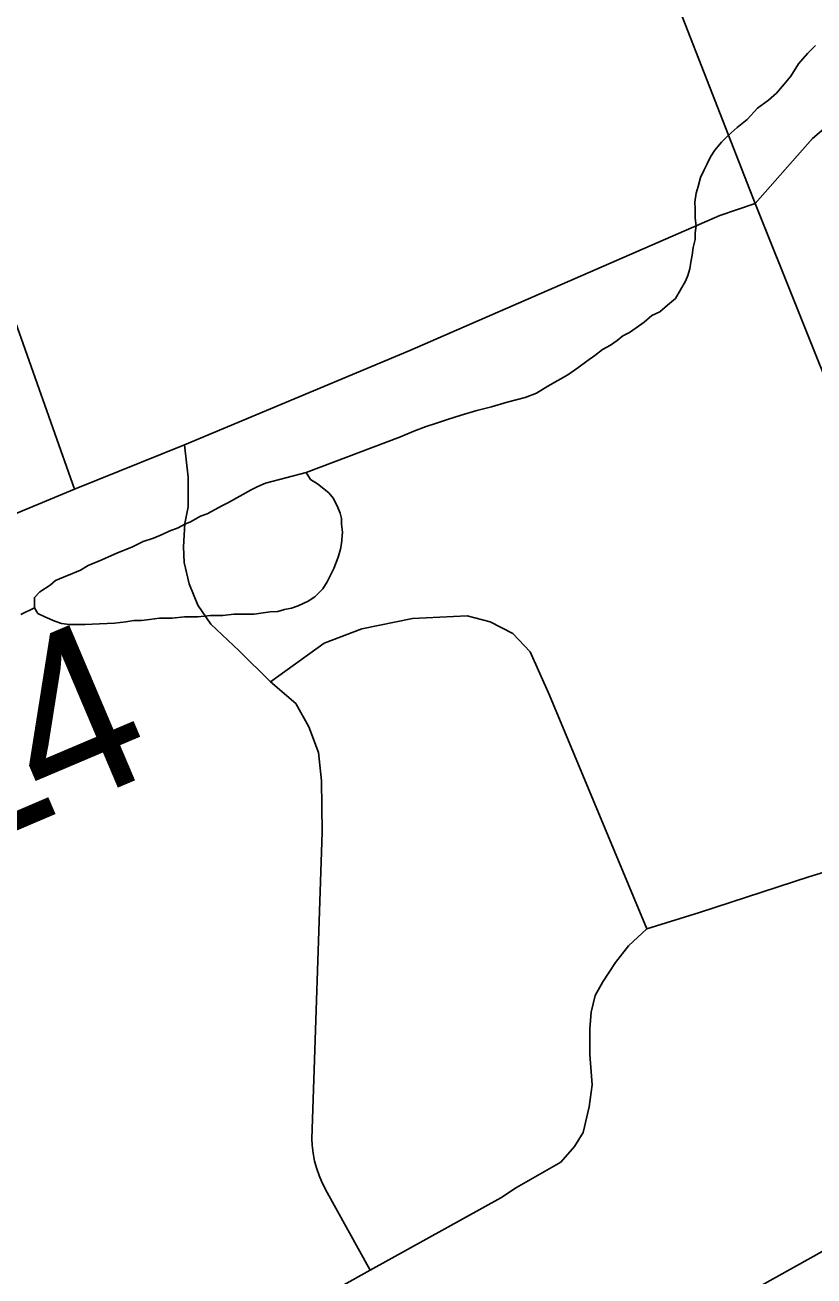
# Model space of a CAD drawing. Extents: x -59 to 82, y -3 to 49.
# Drawn here: x -52.7201 to -52.4543, y 42.9519 to 43.3734 of the extents above; entities that cross this region are included whole.
import ezdxf

# ---------------------------------------------------------------- set-up
doc = ezdxf.new("R2010")
doc.units = 0
for name, color, linetype in [('GM_X_County_Road', 7, 'Continuous'), ('GM_X_County_Road_Text', 7, 'Continuous'), ('GM_X_Interstate_Route', 7, 'Continuous'), ('GM_X_Minor_Lake', 7, 'Continuous'), ('GM_X_Minor_River', 7, 'Continuous'), ('GM_X_Township_Road', 7, 'Continuous')]:
    doc.layers.add(name, color=color, linetype=linetype)

msp = doc.modelspace()

# ---------------------------------------------------------------- linework, layer by layer
at = {"layer": 'GM_X_County_Road'}
for p, q in [((-52.47412, 43.31323), (-52.54546, 43.49621)), ((-52.47412, 43.31323), (-52.48601, 43.3092)), ((-52.38721, 43.09585), (-52.47412, 43.31323)), ((-52.48601, 43.3092), (-52.59043, 43.26374)), ((-52.59043, 43.26374), (-52.6664, 43.23192)), ((-52.6664, 43.23192), (-52.70344, 43.21701)), ((-52.70344, 43.21701), (-52.81687, 43.16978))]:
    msp.add_line(p, q, dxfattribs=at)
at = {"layer": 'GM_X_Interstate_Route'}
msp.add_line((-52.62212, 42.86518), (-52.35271, 43.01528), dxfattribs=at)
at = {"layer": 'GM_X_Minor_Lake'}
for p, q in [((-52.62542, 43.22259), (-52.63906, 43.21907)), ((-52.63906, 43.21907), (-52.62542, 43.22259)), ((-52.62388, 43.22032), (-52.62542, 43.22259)), ((-52.62542, 43.22259), (-52.62388, 43.22032)), ((-52.62159, 43.21881), (-52.62388, 43.22032)), ((-52.62388, 43.22032), (-52.62159, 43.21881)), ((-52.64398, 43.21675), (-52.65154, 43.21251)), ((-52.65154, 43.21251), (-52.64398, 43.21675)), ((-52.64171, 43.21791), (-52.64398, 43.21675)), ((-52.64398, 43.21675), (-52.64171, 43.21791)), ((-52.63906, 43.21907), (-52.64171, 43.21791)), ((-52.64171, 43.21791), (-52.63906, 43.21907)), ((-52.61777, 43.2158), (-52.62159, 43.21881)), ((-52.62159, 43.21881), (-52.61777, 43.2158)), ((-52.61624, 43.21391), (-52.61777, 43.2158)), ((-52.61777, 43.2158), (-52.61624, 43.21391)), ((-52.65154, 43.21251), (-52.65381, 43.21136)), ((-52.65381, 43.21136), (-52.65154, 43.21251)), ((-52.61469, 43.21088), (-52.61624, 43.21391)), ((-52.61624, 43.21391), (-52.61469, 43.21088)), ((-52.661, 43.20788), (-52.6644, 43.20595)), ((-52.6644, 43.20595), (-52.661, 43.20788)), ((-52.65872, 43.20866), (-52.661, 43.20788)), ((-52.661, 43.20788), (-52.65872, 43.20866)), ((-52.65608, 43.2102), (-52.65872, 43.20866)), ((-52.65872, 43.20866), (-52.65608, 43.2102)), ((-52.65381, 43.21136), (-52.65608, 43.2102)), ((-52.65608, 43.2102), (-52.65381, 43.21136)), ((-52.61392, 43.20898), (-52.61469, 43.21088)), ((-52.61469, 43.21088), (-52.61392, 43.20898)), ((-52.61352, 43.20708), (-52.61392, 43.20898)), ((-52.61392, 43.20898), (-52.61352, 43.20708)), ((-52.66856, 43.20402), (-52.67159, 43.20286)), ((-52.67159, 43.20286), (-52.66856, 43.20402)), ((-52.66629, 43.20518), (-52.66856, 43.20402)), ((-52.66856, 43.20402), (-52.66629, 43.20518)), ((-52.6644, 43.20595), (-52.66629, 43.20518)), ((-52.66629, 43.20518), (-52.6644, 43.20595)), ((-52.61351, 43.20518), (-52.61352, 43.20708)), ((-52.61352, 43.20708), (-52.61351, 43.20518)), ((-52.61311, 43.20252), (-52.61351, 43.20518)), ((-52.61351, 43.20518), (-52.61311, 43.20252)), ((-52.68029, 43.19937), (-52.68408, 43.19744)), ((-52.68408, 43.19744), (-52.68029, 43.19937)), ((-52.67688, 43.20054), (-52.68029, 43.19937)), ((-52.68029, 43.19937), (-52.67688, 43.20054)), ((-52.67386, 43.2017), (-52.67688, 43.20054)), ((-52.67688, 43.20054), (-52.67386, 43.2017)), ((-52.67159, 43.20286), (-52.67386, 43.2017)), ((-52.67386, 43.2017), (-52.67159, 43.20286)), ((-52.61346, 43.19871), (-52.61311, 43.20252)), ((-52.61311, 43.20252), (-52.61346, 43.19871)), ((-52.68899, 43.19551), (-52.69429, 43.19319)), ((-52.69429, 43.19319), (-52.68899, 43.19551)), ((-52.68408, 43.19744), (-52.68899, 43.19551)), ((-52.68899, 43.19551), (-52.68408, 43.19744)), ((-52.61456, 43.19414), (-52.61382, 43.19681)), ((-52.61382, 43.19681), (-52.61456, 43.19414)), ((-52.61382, 43.19681), (-52.61346, 43.19871)), ((-52.61346, 43.19871), (-52.61382, 43.19681)), ((-52.69883, 43.19125), (-52.70148, 43.18971)), ((-52.70148, 43.18971), (-52.69883, 43.19125)), ((-52.69429, 43.19319), (-52.69883, 43.19125)), ((-52.69883, 43.19125), (-52.69429, 43.19319)), ((-52.61604, 43.19033), (-52.61456, 43.19414)), ((-52.61456, 43.19414), (-52.61604, 43.19033)), ((-52.7098, 43.18623), (-52.71169, 43.1847)), ((-52.71169, 43.1847), (-52.7098, 43.18623)), ((-52.70715, 43.18739), (-52.7098, 43.18623)), ((-52.7098, 43.18623), (-52.70715, 43.18739)), ((-52.70413, 43.18855), (-52.70715, 43.18739)), ((-52.70715, 43.18739), (-52.70413, 43.18855)), ((-52.70148, 43.18971), (-52.70413, 43.18855)), ((-52.70413, 43.18855), (-52.70148, 43.18971)), ((-52.61829, 43.18575), (-52.61717, 43.18804)), ((-52.61717, 43.18804), (-52.61829, 43.18575)), ((-52.61717, 43.18804), (-52.61604, 43.19033)), ((-52.61604, 43.19033), (-52.61717, 43.18804)), ((-52.71509, 43.18239), (-52.71697, 43.18047)), ((-52.71697, 43.18047), (-52.71509, 43.18239)), ((-52.71169, 43.1847), (-52.71509, 43.18239)), ((-52.71509, 43.18239), (-52.71169, 43.1847)), ((-52.62242, 43.18077), (-52.61979, 43.18345)), ((-52.61979, 43.18345), (-52.62242, 43.18077)), ((-52.61979, 43.18345), (-52.61829, 43.18575)), ((-52.61829, 43.18575), (-52.61979, 43.18345)), ((-52.71697, 43.18047), (-52.71694, 43.17705)), ((-52.71694, 43.17705), (-52.71697, 43.18047)), ((-52.62809, 43.17769), (-52.62469, 43.17923)), ((-52.62469, 43.17923), (-52.62809, 43.17769)), ((-52.62469, 43.17923), (-52.62242, 43.18077)), ((-52.62242, 43.18077), (-52.62469, 43.17923)), ((-52.71694, 43.17705), (-52.71579, 43.17516)), ((-52.71579, 43.17516), (-52.71694, 43.17705)), ((-52.71579, 43.17516), (-52.7135, 43.17403)), ((-52.7135, 43.17403), (-52.71579, 43.17516)), ((-52.7135, 43.17403), (-52.71007, 43.17253)), ((-52.71007, 43.17253), (-52.7135, 43.17403)), ((-52.67818, 43.17315), (-52.67477, 43.17355)), ((-52.67477, 43.17355), (-52.67818, 43.17315)), ((-52.67477, 43.17355), (-52.67059, 43.17358)), ((-52.67059, 43.17358), (-52.67477, 43.17355)), ((-52.67059, 43.17358), (-52.66642, 43.17399)), ((-52.66642, 43.17399), (-52.67059, 43.17358)), ((-52.66642, 43.17399), (-52.66186, 43.17402)), ((-52.66186, 43.17402), (-52.66642, 43.17399)), ((-52.66186, 43.17402), (-52.65768, 43.17443)), ((-52.65768, 43.17443), (-52.66186, 43.17402)), ((-52.65768, 43.17443), (-52.65351, 43.17446)), ((-52.65351, 43.17446), (-52.65768, 43.17443)), ((-52.65351, 43.17446), (-52.64972, 43.17487)), ((-52.64972, 43.17487), (-52.65351, 43.17446)), ((-52.64972, 43.17487), (-52.64668, 43.17489)), ((-52.64668, 43.17489), (-52.64972, 43.17487)), ((-52.64668, 43.17489), (-52.64288, 43.17492)), ((-52.64288, 43.17492), (-52.64668, 43.17489)), ((-52.64288, 43.17492), (-52.63985, 43.17532)), ((-52.63985, 43.17532), (-52.64288, 43.17492)), ((-52.63985, 43.17532), (-52.63757, 43.17572)), ((-52.63757, 43.17572), (-52.63985, 43.17532)), ((-52.63757, 43.17572), (-52.63491, 43.17574)), ((-52.63491, 43.17574), (-52.63757, 43.17572)), ((-52.63491, 43.17574), (-52.63264, 43.17651)), ((-52.63264, 43.17651), (-52.63491, 43.17574)), ((-52.63264, 43.17651), (-52.63036, 43.17691)), ((-52.63036, 43.17691), (-52.63264, 43.17651)), ((-52.63036, 43.17691), (-52.62809, 43.17769)), ((-52.62809, 43.17769), (-52.63036, 43.17691)), ((-52.71007, 43.17253), (-52.70779, 43.17179)), ((-52.70779, 43.17179), (-52.71007, 43.17253)), ((-52.70779, 43.17179), (-52.70513, 43.17143)), ((-52.70513, 43.17143), (-52.70779, 43.17179)), ((-52.70513, 43.17143), (-52.70171, 43.17145)), ((-52.70171, 43.17145), (-52.70513, 43.17143)), ((-52.70171, 43.17145), (-52.69981, 43.17147)), ((-52.69981, 43.17147), (-52.70171, 43.17145)), ((-52.69981, 43.17147), (-52.69753, 43.17148)), ((-52.69753, 43.17148), (-52.69981, 43.17147)), ((-52.69753, 43.17148), (-52.68994, 43.17192)), ((-52.68994, 43.17192), (-52.69753, 43.17148)), ((-52.68994, 43.17192), (-52.68615, 43.17233)), ((-52.68615, 43.17233), (-52.68994, 43.17192)), ((-52.68615, 43.17233), (-52.68349, 43.17273)), ((-52.68349, 43.17273), (-52.68615, 43.17233)), ((-52.68349, 43.17273), (-52.68084, 43.17275)), ((-52.68084, 43.17275), (-52.68349, 43.17273)), ((-52.68084, 43.17275), (-52.67818, 43.17315)), ((-52.67818, 43.17315), (-52.68084, 43.17275))]:
    msp.add_line(p, q, dxfattribs=at)
at = {"layer": 'GM_X_Minor_River'}
for p, q in [((-52.45946, 43.36034), (-52.45645, 43.36378)), ((-52.45645, 43.36378), (-52.45381, 43.36646)), ((-52.46208, 43.35613), (-52.45946, 43.36034)), ((-52.46434, 43.35345), (-52.46208, 43.35613)), ((-52.46697, 43.35039), (-52.46434, 43.35345)), ((-52.47338, 43.3454), (-52.46961, 43.34809)), ((-52.46961, 43.34809), (-52.46697, 43.35039)), ((-52.47677, 43.34157), (-52.47338, 43.3454)), ((-52.48318, 43.3362), (-52.48017, 43.33889)), ((-52.48017, 43.33889), (-52.47677, 43.34157)), ((-52.4877, 43.33122), (-52.48544, 43.3339)), ((-52.48544, 43.3339), (-52.48318, 43.3362)), ((-52.4892, 43.32893), (-52.4877, 43.33122)), ((-52.49144, 43.32435), (-52.49032, 43.32664)), ((-52.49032, 43.32664), (-52.4892, 43.32893)), ((-52.4933, 43.31901), (-52.49256, 43.32206)), ((-52.49256, 43.32206), (-52.49144, 43.32435)), ((-52.49404, 43.31673), (-52.4933, 43.31901)), ((-52.49439, 43.31368), (-52.49404, 43.31673)), ((-52.49437, 43.3114), (-52.49439, 43.31368)), ((-52.49435, 43.30835), (-52.49437, 43.3114)), ((-52.49395, 43.30569), (-52.49435, 43.30835)), ((-52.49431, 43.30341), (-52.49395, 43.30569)), ((-52.49503, 43.29846), (-52.49429, 43.30113)), ((-52.49429, 43.30113), (-52.49431, 43.30341)), ((-52.49575, 43.29351), (-52.49539, 43.2958)), ((-52.49539, 43.2958), (-52.49503, 43.29846)), ((-52.49611, 43.29122), (-52.49575, 43.29351)), ((-52.49759, 43.28703), (-52.49685, 43.28894)), ((-52.49685, 43.28894), (-52.49611, 43.29122)), ((-52.50097, 43.2813), (-52.49759, 43.28703)), ((-52.50624, 43.2767), (-52.5036, 43.279)), ((-52.5036, 43.279), (-52.50097, 43.2813)), ((-52.51153, 43.27324), (-52.50889, 43.27554)), ((-52.50889, 43.27554), (-52.50624, 43.2767)), ((-52.51644, 43.26978), (-52.51417, 43.27131)), ((-52.51417, 43.27131), (-52.51153, 43.27324)), ((-52.52286, 43.26555), (-52.5206, 43.26709)), ((-52.5206, 43.26709), (-52.51871, 43.26862)), ((-52.51871, 43.26862), (-52.51644, 43.26978)), ((-52.53079, 43.26017), (-52.52815, 43.26209)), ((-52.52815, 43.26209), (-52.52551, 43.26401)), ((-52.52551, 43.26401), (-52.52286, 43.26555)), ((-52.53721, 43.25556), (-52.53381, 43.25786)), ((-52.53381, 43.25786), (-52.53079, 43.26017)), ((-52.54401, 43.2517), (-52.54061, 43.25363)), ((-52.54061, 43.25363), (-52.53721, 43.25556)), ((-52.54779, 43.24939), (-52.54401, 43.2517)), ((-52.56294, 43.24472), (-52.55764, 43.24628)), ((-52.55764, 43.24628), (-52.55158, 43.24784)), ((-52.55158, 43.24784), (-52.54779, 43.24939)), ((-52.57772, 43.24043), (-52.57317, 43.24199)), ((-52.57317, 43.24199), (-52.56787, 43.24354)), ((-52.56787, 43.24354), (-52.56294, 43.24472)), ((-52.58908, 43.23654), (-52.58492, 43.23809)), ((-52.58492, 43.23809), (-52.58151, 43.23926)), ((-52.58151, 43.23926), (-52.57772, 43.24043)), ((-52.62542, 43.22259), (-52.59362, 43.23461)), ((-52.59362, 43.23461), (-52.58908, 43.23654)), ((-52.72148, 43.17474), (-52.71694, 43.17705))]:
    msp.add_line(p, q, dxfattribs=at)
at = {"layer": 'GM_X_Township_Road'}
for p, q in [((-52.44088, 43.34708), (-52.45478, 43.33519)), ((-52.45478, 43.33519), (-52.47412, 43.31323)), ((-52.70344, 43.21701), (-52.72533, 43.27902)), ((-52.66519, 43.22107), (-52.6664, 43.23192)), ((-52.6652, 43.2111), (-52.66519, 43.22107)), ((-52.66624, 43.20545), (-52.6652, 43.2111)), ((-52.66671, 43.1976), (-52.66624, 43.20545)), ((-52.66648, 43.19229), (-52.66671, 43.1976)), ((-52.66486, 43.18513), (-52.66648, 43.19229)), ((-52.66185, 43.17797), (-52.66486, 43.18513)), ((-52.65747, 43.1715), (-52.66185, 43.17797)), ((-52.5711, 43.17437), (-52.58953, 43.17343)), ((-52.56345, 43.17236), (-52.5711, 43.17437)), ((-52.648, 43.16249), (-52.65747, 43.1715)), ((-52.60668, 43.16992), (-52.61928, 43.16517)), ((-52.58953, 43.17343), (-52.60668, 43.16992)), ((-52.5558, 43.16833), (-52.56345, 43.17236)), ((-52.61928, 43.16517), (-52.63738, 43.15211)), ((-52.54997, 43.16224), (-52.5558, 43.16833)), ((-52.63738, 43.15211), (-52.648, 43.16249)), ((-52.54338, 43.14765), (-52.54997, 43.16224)), ((-52.6289, 43.14476), (-52.63738, 43.15211)), ((-52.62447, 43.1369), (-52.6289, 43.14476)), ((-52.51061, 43.06885), (-52.54338, 43.14765)), ((-52.62124, 43.12824), (-52.62447, 43.1369)), ((-52.62023, 43.11878), (-52.62124, 43.12824)), ((-52.62004, 43.10145), (-52.62023, 43.11878)), ((-52.62349, 42.99816), (-52.62004, 43.10145)), ((-52.49289, 43.0744), (-52.45608, 43.08643)), ((-52.45608, 43.08643), (-52.45092, 43.08802)), ((-52.51061, 43.06885), (-52.49289, 43.0744)), ((-52.51678, 43.06312), (-52.51061, 43.06885)), ((-52.52119, 43.0575), (-52.51678, 43.06312)), ((-52.5254, 43.05108), (-52.52119, 43.0575)), ((-52.52801, 43.04647), (-52.5254, 43.05108)), ((-52.52942, 43.04085), (-52.52801, 43.04647)), ((-52.52981, 43.03523), (-52.52942, 43.04085)), ((-52.52981, 43.0266), (-52.52981, 43.03523)), ((-52.52901, 43.01637), (-52.52981, 43.0266)), ((-52.53001, 43.00895), (-52.52901, 43.01637)), ((-52.53202, 43.00032), (-52.53001, 43.00895)), ((-52.62337, 42.99605), (-52.62349, 42.99816)), ((-52.53503, 42.9955), (-52.53202, 43.00032)), ((-52.62305, 42.99335), (-52.62337, 42.99605)), ((-52.62253, 42.99066), (-52.62305, 42.99335)), ((-52.53964, 42.99029), (-52.53503, 42.9955)), ((-52.62183, 42.98806), (-52.62253, 42.99066)), ((-52.55458, 42.98174), (-52.53964, 42.99029)), ((-52.62106, 42.98578), (-52.62183, 42.98806)), ((-52.62026, 42.98383), (-52.62106, 42.98578)), ((-52.61893, 42.98112), (-52.62026, 42.98383)), ((-52.60382, 42.95387), (-52.61893, 42.98112)), ((-52.55979, 42.97826), (-52.55458, 42.98174)), ((-52.60382, 42.95387), (-52.55979, 42.97826)), ((-52.73971, 42.87858), (-52.60382, 42.95387))]:
    msp.add_line(p, q, dxfattribs=at)

# ---------------------------------------------------------------- texts
at = {"layer": 'GM_X_County_Road_Text'}
for s, rotation, p in [('4', 22.9717, (-52.71314, 43.10615)), ('1', 23.1371, (-52.74528, 43.09242))]:
    msp.add_text(s, height=0.05682, rotation=rotation, dxfattribs=at).set_placement(p)

doc.saveas('drawing.dxf')
